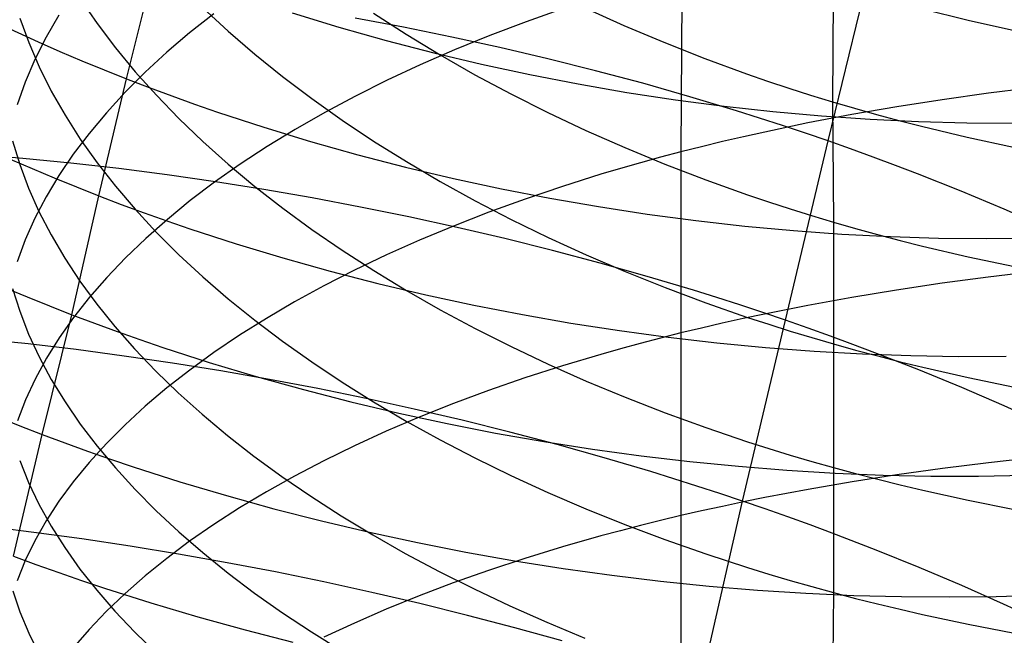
# Model space of a CAD drawing. Extents: x -383 to 1849, y -1185 to -529.
# Tile 795 of 870: x 1817.19 to 1826.97, y -976.47 to -970.36. Entities that reach past the tile are written whole.
import ezdxf

# ---------------------------------------------------------------- set-up
doc = ezdxf.new("R2010")
doc.units = 0
doc.layers.add('PREDEFINITO', color=7, linetype='CONTINUOUS')

msp = doc.modelspace()

# ---------------------------------------------------------------- linework, layer by layer
at = {"layer": 'PREDEFINITO'}
for p, q in [((1818.25, -970.9435, 516.1925), (1818.5329, -969.8034, 517.0715)), ((1825.2174, -971.5599, 482.8963), (1825.6481, -969.8003, 483.8014)), ((1823.7666, -969.8869, 664.8758), (1823.7559, -971.669, 665.7734)), ((1825.2704, -969.9997, 634.2223), (1825.2602, -971.1712, 635.1323)), ((1817.7914, -970.1528, 645.0915), (1817.9582, -970.3953, 644.699)), ((1817.5779, -970.3104, 655.3494), (1817.4509, -970.5306, 654.9302)), ((1819.1179, -970.2972, 659.4747), (1818.877, -970.487, 659.0904)), ((1819.0083, -970.2395, 641.9109), (1819.2594, -970.4707, 641.5558)), ((1819.8951, -970.2889, 517.2807), (1820.3596, -970.4312, 517.3247)), ((1820.7034, -970.2926, 638.9895), (1821.028, -970.5017, 638.685)), ((1822.5896, -970.2451, 664.0862), (1822.2177, -970.3766, 663.7987)), ((1822.8028, -970.2376, 636.405), (1823.1898, -970.4129, 636.1639)), ((1826.1554, -970.2501, 633.9017), (1826.6084, -970.3616, 633.7605)), ((1816.9438, -970.3787, 515.8632), (1817.3722, -970.5759, 515.9858)), ((1817.1901, -970.3407, 648.0317), (1817.2782, -970.5837, 647.6178)), ((1817.9582, -970.3953, 644.699), (1818.1398, -970.6354, 644.311)), ((1821.0003, -970.4316, 482.5789), (1820.5197, -970.3418, 482.6149)), ((1822.2177, -970.3766, 663.7987), (1821.8565, -970.5138, 663.4997)), ((1823.1898, -970.4129, 636.1639), (1823.5863, -970.5806, 635.9339)), ((1826.6084, -970.3616, 633.7605), (1827.0675, -970.4641, 633.6321)), ((1818.877, -970.487, 659.0904), (1818.6495, -970.6804, 658.6998)), ((1819.2594, -970.4707, 641.5558), (1819.5236, -970.6978, 641.2075)), ((1820.3596, -970.4312, 517.3247), (1820.8283, -970.5636, 517.356)), ((1821.4799, -970.5286, 482.5569), (1821.0003, -970.4316, 482.5789)), ((1821.028, -970.5017, 638.685), (1821.3638, -970.705, 638.3895)), ((1821.8565, -970.5138, 663.4997), (1821.5061, -970.6565, 663.1898)), ((1817.2782, -970.5837, 647.6178), (1817.3827, -970.8255, 647.2064)), ((1817.4509, -970.5306, 654.9302), (1817.3391, -970.7526, 654.5081)), ((1817.3722, -970.5759, 515.9858), (1817.5891, -970.6712, 516.0423)), ((1820.8283, -970.5636, 517.356), (1821.3008, -970.6862, 517.3748)), ((1821.958, -970.6328, 482.5488), (1821.4799, -970.5286, 482.5569)), ((1823.5863, -970.5806, 635.9339), (1823.9919, -970.7405, 635.7154)), ((1817.5891, -970.6712, 516.0423), (1817.8077, -970.7643, 516.0956)), ((1818.1398, -970.6354, 644.311), (1818.336, -970.8728, 643.928)), ((1818.6495, -970.6804, 658.6998), (1818.4356, -970.8771, 658.3031)), ((1819.5236, -970.6978, 641.2075), (1819.8005, -970.9207, 640.8664)), ((1821.5061, -970.6565, 663.1898), (1821.1669, -970.8045, 662.8694)), ((1821.3008, -970.6862, 517.3748), (1821.7766, -970.799, 517.3812)), ((1821.3638, -970.705, 638.3895), (1821.7105, -970.9024, 638.1033)), ((1822.434, -970.7441, 482.5549), (1821.958, -970.6328, 482.5488)), ((1817.3391, -970.7526, 654.5081), (1817.243, -970.9763, 654.0835)), ((1817.8077, -970.7643, 516.0956), (1818.028, -970.8551, 516.1457)), ((1821.1669, -970.8045, 662.8694), (1820.839, -970.9575, 662.5389)), ((1821.7766, -970.799, 517.3812), (1822.2551, -970.9018, 517.3753)), ((1822.9075, -970.8626, 482.5753), (1822.434, -970.7441, 482.5549)), ((1823.9919, -970.7405, 635.7154), (1824.4062, -970.8925, 635.5087)), ((1817.3827, -970.8255, 647.2064), (1817.5031, -971.066, 646.798)), ((1818.028, -970.8551, 516.1457), (1818.25, -970.9435, 516.1925)), ((1818.4356, -970.8771, 658.3031), (1818.2356, -971.0768, 657.9009)), ((1818.336, -970.8728, 643.928), (1818.5463, -971.1072, 643.5502)), ((1821.7105, -970.9024, 638.1033), (1822.0678, -971.0935, 637.8269)), ((1822.2551, -970.9018, 517.3753), (1822.7357, -970.9947, 517.3572)), ((1823.3778, -970.9881, 482.6101), (1822.9075, -970.8626, 482.5753)), ((1824.4062, -970.8925, 635.5087), (1824.6166, -970.9653, 635.4099)), ((1817.243, -970.9763, 654.0835), (1817.1627, -971.2013, 653.657)), ((1817.9745, -972.1042, 515.3383), (1818.25, -970.9435, 516.1925)), ((1818.25, -970.9435, 516.1925), (1818.4735, -971.0296, 516.2359)), ((1819.8005, -970.9207, 640.8664), (1820.0898, -971.139, 640.5328)), ((1820.839, -970.9575, 662.5389), (1820.5228, -971.1154, 662.1988)), ((1822.7357, -970.9947, 517.3572), (1823.218, -971.0777, 517.327)), ((1823.8445, -971.1207, 482.6595), (1823.3778, -970.9881, 482.6101)), ((1824.6166, -970.9653, 635.4099), (1824.8291, -971.0361, 635.3142)), ((1817.5031, -971.066, 646.798), (1817.6393, -971.3047, 646.393)), ((1818.2356, -971.0768, 657.9009), (1818.0497, -971.2794, 657.4936)), ((1818.4735, -971.0296, 516.2359), (1818.6987, -971.1134, 516.276)), ((1822.0678, -971.0935, 637.8269), (1822.4354, -971.2781, 637.5606)), ((1823.218, -971.0777, 517.327), (1823.7013, -971.1508, 517.2849)), ((1824.8291, -971.0361, 635.3142), (1825.0436, -971.1047, 635.2217)), ((1825.0436, -971.1047, 635.2217), (1825.2602, -971.1712, 635.1323)), ((1826.8093, -971.0868, 667.1696), (1826.3513, -971.1511, 667.0103)), ((1827.2732, -971.0287, 667.3153), (1826.8093, -971.0868, 667.1696)), ((1818.5463, -971.1072, 643.5502), (1818.7706, -971.3385, 643.1781)), ((1818.6987, -971.1134, 516.276), (1818.9252, -971.1947, 516.3129)), ((1818.9252, -971.1947, 516.3129), (1819.1532, -971.2737, 516.3465)), ((1820.0898, -971.139, 640.5328), (1820.3912, -971.3525, 640.2071)), ((1820.5228, -971.1154, 662.1988), (1820.2184, -971.278, 661.8495)), ((1823.7013, -971.1508, 517.2849), (1824.1852, -971.2139, 517.231)), ((1824.307, -971.2602, 482.7235), (1823.8445, -971.1207, 482.6595)), ((1825.2602, -971.1712, 635.1323), (1825.4787, -971.2354, 635.0462)), ((1825.2602, -971.1712, 635.1323), (1825.2708, -972.3655, 636.0118)), ((1826.3513, -971.1511, 667.0103), (1825.8996, -971.2218, 666.8376)), ((1818.0497, -971.2794, 657.4936), (1817.8781, -971.4846, 657.0816)), ((1819.1532, -971.2737, 516.3465), (1819.6131, -971.4245, 516.4038)), ((1820.2184, -971.278, 661.8495), (1819.9262, -971.4449, 661.4914)), ((1822.4354, -971.2781, 637.5606), (1822.813, -971.4558, 637.3047)), ((1824.1852, -971.2139, 517.231), (1824.6692, -971.267, 517.1653)), ((1824.5365, -971.3325, 482.7611), (1824.307, -971.2602, 482.7235)), ((1824.6692, -971.267, 517.1653), (1825.1527, -971.3102, 517.088)), ((1825.4548, -971.2987, 666.6515), (1825.0175, -971.3819, 666.452)), ((1825.8996, -971.2218, 666.8376), (1825.4548, -971.2987, 666.6515)), ((1825.4787, -971.2354, 635.0462), (1825.6991, -971.2975, 634.9633)), ((1825.6991, -971.2975, 634.9633), (1825.9213, -971.3573, 634.8836)), ((1817.6393, -971.3047, 646.393), (1817.7909, -971.5416, 645.9917)), ((1818.7706, -971.3385, 643.1781), (1819.0085, -971.5663, 642.8121)), ((1820.3912, -971.3525, 640.2071), (1820.7044, -971.5609, 639.8897)), ((1824.7648, -971.4066, 482.8024), (1824.5365, -971.3325, 482.7611)), ((1825.0175, -971.3819, 666.452), (1824.5882, -971.4714, 666.2391)), ((1825.1527, -971.3102, 517.088), (1825.6351, -971.3432, 516.9993)), ((1825.6351, -971.3432, 516.9993), (1826.116, -971.3663, 516.8992)), ((1825.9213, -971.3573, 634.8836), (1826.1454, -971.415, 634.8072)), ((1826.116, -971.3663, 516.8992), (1826.5947, -971.3792, 516.7878)), ((1826.5947, -971.3792, 516.7878), (1827.0708, -971.3821, 516.6653)), ((1817.8781, -971.4846, 657.0816), (1817.7211, -971.6923, 656.6653)), ((1819.6131, -971.4245, 516.4038), (1820.0779, -971.5658, 516.4482)), ((1819.9262, -971.4449, 661.4914), (1819.6463, -971.6161, 661.1251)), ((1822.813, -971.4558, 637.3047), (1823.2002, -971.6266, 637.0598)), ((1824.5882, -971.4714, 666.2391), (1824.3768, -971.5184, 666.1277)), ((1824.9918, -971.4824, 482.8475), (1824.7648, -971.4066, 482.8024)), ((1825.2174, -971.5599, 482.8963), (1824.9918, -971.4824, 482.8475)), ((1826.1454, -971.415, 634.8072), (1826.5984, -971.5236, 634.6639)), ((1817.1184, -971.5578, 649.3394), (1817.1893, -971.7934, 648.9186)), ((1817.7909, -971.5416, 645.9917), (1817.9577, -971.7763, 645.5946)), ((1819.0085, -971.5663, 642.8121), (1819.2597, -971.7905, 642.4525)), ((1820.0779, -971.5658, 516.4482), (1820.5469, -971.6975, 516.4797)), ((1820.7044, -971.5609, 639.8897), (1821.0291, -971.764, 639.5811)), ((1824.1675, -971.5671, 666.0129), (1823.9605, -971.6172, 665.8948)), ((1824.3768, -971.5184, 666.1277), (1824.1675, -971.5671, 666.0129)), ((1824.7936, -973.3395, 482.0285), (1825.2174, -971.5599, 482.8963)), ((1825.4416, -971.6391, 482.9488), (1825.2174, -971.5599, 482.8963)), ((1826.5984, -971.5236, 634.6639), (1827.0578, -971.6235, 634.5336)), ((1817.2218, -971.733, 482.2488), (1816.7496, -971.693, 482.3795)), ((1817.7211, -971.6923, 656.6653), (1817.5789, -971.9022, 656.2452)), ((1819.6463, -971.6161, 661.1251), (1819.379, -971.7913, 660.7509)), ((1823.2002, -971.6266, 637.0598), (1823.5968, -971.79, 636.8262)), ((1823.7559, -971.669, 665.7734), (1823.5536, -971.7223, 665.6487)), ((1823.7559, -971.669, 665.7734), (1823.7547, -973.4664, 666.6405)), ((1823.9605, -971.6172, 665.8948), (1823.7559, -971.669, 665.7734)), ((1825.6642, -971.72, 483.0051), (1825.4416, -971.6391, 482.9488)), ((1817.0958, -971.7405, 515.1287), (1817.3129, -971.8347, 515.1861)), ((1817.6968, -971.7804, 482.1311), (1817.2218, -971.733, 482.2488)), ((1818.174, -971.8351, 482.0267), (1817.6968, -971.7804, 482.1311)), ((1817.9577, -971.7763, 645.5946), (1818.1393, -972.0086, 645.202)), ((1819.379, -971.7913, 660.7509), (1819.1247, -971.9703, 660.3693)), ((1819.2597, -971.7905, 642.4525), (1819.5239, -972.0107, 642.0998)), ((1820.5469, -971.6975, 516.4797), (1821.0197, -971.8197, 516.4986)), ((1821.0291, -971.764, 639.5811), (1821.365, -971.9615, 639.2815)), ((1823.3538, -971.7771, 665.5208), (1823.1565, -971.8335, 665.3896)), ((1823.5536, -971.7223, 665.6487), (1823.3538, -971.7771, 665.5208)), ((1823.5968, -971.79, 636.8262), (1824.0024, -971.9459, 636.6041)), ((1825.8854, -971.8026, 483.0651), (1825.6642, -971.72, 483.0051)), ((1817.1893, -971.7934, 648.9186), (1817.2768, -972.0281, 648.5002)), ((1817.3129, -971.8347, 515.1861), (1817.5318, -971.9268, 515.2401)), ((1818.6529, -971.8971, 481.9356), (1818.174, -971.8351, 482.0267)), ((1821.0197, -971.8197, 516.4986), (1821.4957, -971.9322, 516.5048)), ((1823.1565, -971.8335, 665.3896), (1822.9617, -971.8913, 665.2553)), ((1826.105, -971.8867, 483.1288), (1825.8854, -971.8026, 483.0651)), ((1826.5393, -972.0597, 483.2669), (1826.105, -971.8867, 483.1288)), ((1817.5789, -971.9022, 656.2452), (1817.4518, -972.114, 655.8218)), ((1817.5318, -971.9268, 515.2401), (1817.7523, -972.0166, 515.2909)), ((1819.133, -971.9662, 481.858), (1818.6529, -971.8971, 481.9356)), ((1819.1247, -971.9703, 660.3693), (1818.8834, -972.1529, 659.9807)), ((1819.6137, -972.0425, 481.794), (1819.133, -971.9662, 481.858)), ((1821.365, -971.9615, 639.2815), (1821.7117, -972.1532, 638.9915)), ((1821.4957, -971.9322, 516.5048), (1821.9744, -972.0352, 516.4986)), ((1822.9617, -971.8913, 665.2553), (1822.5797, -972.0113, 664.9775)), ((1824.0024, -971.9459, 636.6041), (1824.4169, -972.0939, 636.3942)), ((1817.2768, -972.0281, 648.5002), (1817.3807, -972.2616, 648.0843)), ((1817.7523, -972.0166, 515.2909), (1817.9745, -972.1042, 515.3383)), ((1818.1393, -972.0086, 645.202), (1818.3354, -972.2384, 644.8144)), ((1819.5239, -972.0107, 642.0998), (1819.8008, -972.2268, 641.7543)), ((1820.0945, -972.1259, 481.7437), (1819.6137, -972.0425, 481.794)), ((1821.9744, -972.0352, 516.4986), (1822.4552, -972.1284, 516.4801)), ((1822.5797, -972.0113, 664.9775), (1822.2082, -972.137, 664.6877)), ((1826.9669, -972.2387, 483.419), (1826.5393, -972.0597, 483.2669)), ((1817.4518, -972.114, 655.8218), (1817.34, -972.3276, 655.3955)), ((1817.7072, -973.285, 514.5092), (1817.9745, -972.1042, 515.3383)), ((1817.9745, -972.1042, 515.3383), (1818.1983, -972.1895, 515.3824)), ((1818.8834, -972.1529, 659.9807), (1818.6555, -972.3389, 659.5857)), ((1820.575, -972.2163, 481.7074), (1820.0945, -972.1259, 481.7437)), ((1821.7117, -972.1532, 638.9915), (1822.069, -972.3389, 638.7112)), ((1822.2082, -972.137, 664.6877), (1821.8472, -972.2681, 664.3865)), ((1822.4552, -972.1284, 516.4801), (1822.9376, -972.212, 516.4493)), ((1824.4169, -972.0939, 636.3942), (1824.6273, -972.1649, 636.2938)), ((1824.6273, -972.1649, 636.2938), (1824.8397, -972.2339, 636.1966)), ((1817.3807, -972.2616, 648.0843), (1817.5006, -972.4937, 647.6716)), ((1818.1983, -972.1895, 515.3824), (1818.4236, -972.2724, 515.4231)), ((1818.3354, -972.2384, 644.8144), (1818.5457, -972.4653, 644.4321)), ((1818.4236, -972.2724, 515.4231), (1818.6503, -972.3531, 515.4605)), ((1819.8008, -972.2268, 641.7543), (1820.0901, -972.4384, 641.4165)), ((1821.0545, -972.3137, 481.6851), (1820.575, -972.2163, 481.7074)), ((1821.8472, -972.2681, 664.3865), (1821.4972, -972.4045, 664.0742)), ((1822.9376, -972.212, 516.4493), (1823.4211, -972.2859, 516.4063)), ((1824.8397, -972.2339, 636.1966), (1825.0543, -972.3008, 636.1026)), ((1827.3872, -972.4235, 483.585), (1826.9669, -972.2387, 483.419)), ((1817.34, -972.3276, 655.3955), (1817.2438, -972.5428, 654.9666)), ((1818.6555, -972.3389, 659.5857), (1818.4412, -972.5281, 659.1845)), ((1818.6503, -972.3531, 515.4605), (1818.8784, -972.4314, 515.4945)), ((1821.5325, -972.4181, 481.677), (1821.0545, -972.3137, 481.6851)), ((1822.069, -972.3389, 638.7112), (1822.4366, -972.5182, 638.4413)), ((1823.4211, -972.2859, 516.4063), (1823.9052, -972.3501, 516.3514)), ((1823.9052, -972.3501, 516.3514), (1824.3892, -972.4046, 516.2846)), ((1825.0543, -972.3008, 636.1026), (1825.2708, -972.3655, 636.0118)), ((1825.2708, -972.3655, 636.0118), (1825.4893, -972.4281, 635.9243)), ((1825.2708, -972.3655, 636.0118), (1825.2721, -973.5751, 636.871)), ((1818.5457, -972.4653, 644.4321), (1818.7699, -972.6892, 644.0556)), ((1818.8784, -972.4314, 515.4945), (1819.3386, -972.5812, 515.5526)), ((1820.0901, -972.4384, 641.4165), (1820.3915, -972.6455, 641.0866)), ((1821.4972, -972.4045, 664.0742), (1821.1583, -972.5458, 663.7514)), ((1822.0086, -972.5294, 481.6832), (1821.5325, -972.4181, 481.677)), ((1824.3892, -972.4046, 516.2846), (1824.8727, -972.4493, 516.2061)), ((1824.8727, -972.4493, 516.2061), (1825.3552, -972.4841, 516.1159)), ((1825.4893, -972.4281, 635.9243), (1825.7096, -972.4886, 635.8401)), ((1817.2438, -972.5428, 654.9666), (1817.1633, -972.7593, 654.5357)), ((1817.5006, -972.4937, 647.6716), (1817.6362, -972.7241, 647.2622)), ((1818.4412, -972.5281, 659.1845), (1818.2407, -972.7202, 658.7778)), ((1821.1583, -972.5458, 663.7514), (1820.8307, -972.6921, 663.4185)), ((1822.4821, -972.6476, 481.7038), (1822.0086, -972.5294, 481.6832)), ((1822.4366, -972.5182, 638.4413), (1822.8142, -972.6909, 638.182)), ((1825.3552, -972.4841, 516.1159), (1825.836, -972.5092, 516.0142)), ((1825.7096, -972.4886, 635.8401), (1825.9318, -972.5469, 635.7592)), ((1825.836, -972.5092, 516.0142), (1826.3147, -972.5245, 515.9011)), ((1825.9318, -972.5469, 635.7592), (1826.1558, -972.6031, 635.6815)), ((1826.3147, -972.5245, 515.9011), (1826.7907, -972.5298, 515.7767)), ((1826.7907, -972.5298, 515.7767), (1827.2636, -972.5253, 515.6411)), ((1819.3386, -972.5812, 515.5526), (1819.8035, -972.7216, 515.5975)), ((1820.3915, -972.6455, 641.0866), (1820.7046, -972.8476, 640.7652)), ((1822.9526, -972.7725, 481.739), (1822.4821, -972.6476, 481.7038)), ((1826.1558, -972.6031, 635.6815), (1826.6087, -972.709, 635.5361)), ((1817.6362, -972.7241, 647.2622), (1817.7873, -972.9528, 646.8567)), ((1818.2407, -972.7202, 658.7778), (1818.0544, -972.9151, 658.3659)), ((1818.7699, -972.6892, 644.0556), (1819.0077, -972.9097, 643.6852)), ((1819.8035, -972.7216, 515.5975), (1820.2727, -972.8527, 515.6295)), ((1820.8307, -972.6921, 663.4185), (1820.5148, -972.843, 663.0758)), ((1822.8142, -972.6909, 638.182), (1823.2014, -972.8568, 637.9336)), ((1826.6087, -972.709, 635.5361), (1827.0679, -972.8063, 635.4037)), ((1820.5148, -972.843, 663.0758), (1820.2108, -972.9983, 662.7239)), ((1820.2727, -972.8527, 515.6295), (1820.7456, -972.9745, 515.6485)), ((1820.7046, -972.8476, 640.7652), (1821.0293, -973.0445, 640.4526)), ((1823.4195, -972.9043, 481.789), (1822.9526, -972.7725, 481.739)), ((1823.2014, -972.8568, 637.9336), (1823.598, -973.0157, 637.6968)), ((1827.2721, -972.8567, 668.1948), (1826.8082, -972.9119, 668.0479)), ((1817.7873, -972.9528, 646.8567), (1817.9535, -973.1794, 646.4555)), ((1818.0544, -972.9151, 658.3659), (1817.8824, -973.1125, 657.9493)), ((1819.0077, -972.9097, 643.6852), (1819.2589, -973.1267, 643.3214)), ((1823.8824, -973.0427, 481.8538), (1823.4195, -972.9043, 481.789)), ((1826.8082, -972.9119, 668.0479), (1826.3501, -972.9731, 667.8874)), ((1817.0449, -973.018, 514.3544), (1817.264, -973.1092, 514.4093)), ((1817.1186, -973.0241, 650.2232), (1817.19, -973.2514, 649.7977)), ((1820.2108, -972.9983, 662.7239), (1819.9189, -973.1578, 662.3632)), ((1820.7456, -972.9745, 515.6485), (1821.2216, -973.087, 515.6547)), ((1821.0293, -973.0445, 640.4526), (1821.3652, -973.2361, 640.1492)), ((1823.598, -973.0157, 637.6968), (1824.0037, -973.1672, 637.4717)), ((1824.1121, -973.1144, 481.8918), (1823.8824, -973.0427, 481.8538)), ((1825.8984, -973.0404, 667.7134), (1825.4537, -973.1136, 667.5257)), ((1826.3501, -972.9731, 667.8874), (1825.8984, -973.0404, 667.7134)), ((1817.264, -973.1092, 514.4093), (1817.4848, -973.1982, 514.461)), ((1817.8824, -973.1125, 657.9493), (1817.725, -973.3123, 657.5284)), ((1819.2589, -973.1267, 643.3214), (1819.523, -973.3399, 642.9645)), ((1819.9189, -973.1578, 662.3632), (1819.6394, -973.3215, 661.9942)), ((1821.2216, -973.087, 515.6547), (1821.7002, -973.19, 515.6483)), ((1824.3406, -973.1878, 481.9336), (1824.1121, -973.1144, 481.8918)), ((1825.4537, -973.1136, 667.5257), (1825.0163, -973.1928, 667.3246)), ((1817.19, -973.2514, 649.7977), (1817.2781, -973.4779, 649.3745)), ((1817.4848, -973.1982, 514.461), (1817.7072, -973.285, 514.5092)), ((1817.9535, -973.1794, 646.4555), (1818.1346, -973.4036, 646.0588)), ((1821.3652, -973.2361, 640.1492), (1821.7119, -973.4221, 639.8554)), ((1821.7002, -973.19, 515.6483), (1822.181, -973.2836, 515.6294)), ((1824.0037, -973.1672, 637.4717), (1824.4181, -973.3111, 637.2587)), ((1824.5678, -973.2628, 481.9792), (1824.3406, -973.1878, 481.9336)), ((1825.0163, -973.1928, 667.3246), (1824.587, -973.278, 667.11)), ((1817.4123, -974.4736, 513.6988), (1817.7072, -973.285, 514.5092)), ((1817.725, -973.3123, 657.5284), (1817.5824, -973.5142, 657.1036)), ((1817.7072, -973.285, 514.5092), (1817.9311, -973.3695, 514.554)), ((1819.6394, -973.3215, 661.9942), (1819.3725, -973.4889, 661.6173)), ((1819.523, -973.3399, 642.9645), (1819.7998, -973.5491, 642.6149)), ((1822.181, -973.2836, 515.6294), (1822.6633, -973.3678, 515.598)), ((1824.3756, -973.3228, 666.9977), (1824.1663, -973.3692, 666.882)), ((1824.3687, -975.1353, 481.1956), (1824.7936, -973.3395, 482.0285)), ((1824.587, -973.278, 667.11), (1824.3756, -973.3228, 666.9977)), ((1824.4181, -973.3111, 637.2587), (1824.6285, -973.3801, 637.157)), ((1824.7936, -973.3395, 482.0285), (1824.5678, -973.2628, 481.9792)), ((1825.0181, -973.4178, 482.0817), (1824.7936, -973.3395, 482.0285)), ((1817.9311, -973.3695, 514.554), (1818.1566, -973.4518, 514.5954)), ((1818.1346, -973.4036, 646.0588), (1818.3302, -973.6254, 645.6673)), ((1818.1566, -973.4518, 514.5954), (1818.3834, -973.5318, 514.6333)), ((1821.7119, -973.4221, 639.8554), (1822.0692, -973.6022, 639.5715)), ((1822.6633, -973.3678, 515.598), (1823.1466, -973.4425, 515.5543)), ((1823.1466, -973.4425, 515.5543), (1823.6304, -973.5077, 515.4985)), ((1823.9593, -973.417, 666.7629), (1823.7547, -973.4664, 666.6405)), ((1824.1663, -973.3692, 666.882), (1823.9593, -973.417, 666.7629)), ((1824.6285, -973.3801, 637.157), (1824.841, -973.4471, 637.0584)), ((1824.841, -973.4471, 637.0584), (1825.0555, -973.5121, 636.9631)), ((1825.2411, -973.4977, 482.1387), (1825.0181, -973.4178, 482.0817)), ((1817.2724, -973.5749, 481.3018), (1816.7979, -973.5253, 481.4206)), ((1817.2781, -973.4779, 649.3745), (1817.3825, -973.7032, 648.9539)), ((1817.5824, -973.5142, 657.1036), (1817.455, -973.7179, 656.6755)), ((1818.3834, -973.5318, 514.6333), (1818.6117, -973.6096, 514.6679)), ((1819.3725, -973.4889, 661.6173), (1819.1185, -973.66, 661.2329)), ((1819.7998, -973.5491, 642.6149), (1820.0891, -973.754, 642.273)), ((1823.5525, -973.5172, 666.5148), (1823.3527, -973.5695, 666.3858)), ((1823.7547, -973.4664, 666.6405), (1823.5525, -973.5172, 666.5148)), ((1823.6304, -973.5077, 515.4985), (1824.1141, -973.5634, 515.4305)), ((1823.7547, -973.4664, 666.6405), (1823.7555, -975.2798, 667.4725)), ((1825.0555, -973.5121, 636.9631), (1825.2721, -973.5751, 636.871)), ((1825.4625, -973.5792, 482.1994), (1825.2411, -973.4977, 482.1387)), ((1817.7492, -973.6316, 481.1963), (1817.2724, -973.5749, 481.3018)), ((1818.2278, -973.6953, 481.1043), (1817.7492, -973.6316, 481.1963)), ((1818.3302, -973.6254, 645.6673), (1818.54, -973.8444, 645.2811)), ((1818.6117, -973.6096, 514.6679), (1819.072, -973.7584, 514.727)), ((1822.0692, -973.6022, 639.5715), (1822.4368, -973.7761, 639.2981)), ((1823.1554, -973.6232, 666.2536), (1822.9606, -973.6784, 666.1181)), ((1823.3527, -973.5695, 666.3858), (1823.1554, -973.6232, 666.2536)), ((1824.1141, -973.5634, 515.4305), (1824.5973, -973.6096, 515.3507)), ((1824.5973, -973.6096, 515.3507), (1825.0793, -973.6462, 515.259)), ((1825.0793, -973.6462, 515.259), (1825.5597, -973.6732, 515.1557)), ((1825.2721, -973.5751, 636.871), (1825.4905, -973.636, 636.7823)), ((1825.2721, -973.5751, 636.871), (1825.2722, -974.802, 637.7069)), ((1825.6824, -973.6622, 482.2638), (1825.4625, -973.5792, 482.1994)), ((1825.4905, -973.636, 636.7823), (1825.7109, -973.6948, 636.6969)), ((1817.455, -973.7179, 656.6755), (1817.3428, -973.9234, 656.2444)), ((1817.3825, -973.7032, 648.9539), (1817.5029, -973.9273, 648.5363)), ((1818.7075, -973.7658, 481.0259), (1818.2278, -973.6953, 481.1043)), ((1819.1185, -973.66, 661.2329), (1818.8775, -973.8346, 660.8415)), ((1822.9606, -973.6784, 666.1181), (1822.5786, -973.7928, 665.838)), ((1825.5597, -973.6732, 515.1557), (1826.0379, -973.6906, 515.0407)), ((1826.1174, -973.8328, 482.4034), (1825.6824, -973.6622, 482.2638)), ((1825.7109, -973.6948, 636.6969), (1825.9331, -973.7515, 636.6148)), ((1826.0379, -973.6906, 515.0407), (1826.5134, -973.6983, 514.9143)), ((1826.5134, -973.6983, 514.9143), (1826.9856, -973.6964, 514.7766)), ((1818.54, -973.8444, 645.2811), (1818.7637, -974.0604, 644.9008)), ((1818.8775, -973.8346, 660.8415), (1818.6499, -974.0124, 660.4435)), ((1819.188, -973.8433, 480.9612), (1818.7075, -973.7658, 481.0259)), ((1819.072, -973.7584, 514.727), (1819.537, -973.8981, 514.7727)), ((1819.6686, -973.9276, 480.9104), (1819.188, -973.8433, 480.9612)), ((1820.0891, -973.754, 642.273), (1820.3904, -973.9544, 641.9392)), ((1822.5786, -973.7928, 665.838), (1822.207, -973.9127, 665.5459)), ((1822.4368, -973.7761, 639.2981), (1822.8144, -973.9437, 639.0353)), ((1825.9331, -973.7515, 636.6148), (1826.1571, -973.8061, 636.5361)), ((1826.5457, -974.0092, 482.5574), (1826.1174, -973.8328, 482.4034)), ((1826.1571, -973.8061, 636.5361), (1826.61, -973.9091, 636.3886)), ((1817.3428, -973.9234, 656.2444), (1817.2463, -974.1304, 655.8108)), ((1817.5029, -973.9273, 648.5363), (1817.6391, -974.1499, 648.1222)), ((1819.537, -973.8981, 514.7727), (1820.0061, -974.0286, 514.8051)), ((1820.1489, -974.0187, 480.8736), (1819.6686, -973.9276, 480.9104)), ((1822.207, -973.9127, 665.5459), (1821.8461, -974.0378, 665.2422)), ((1826.61, -973.9091, 636.3886), (1827.0691, -974.0038, 636.2543)), ((1818.6499, -974.0124, 660.4435), (1818.436, -974.1933, 660.0394)), ((1820.0061, -974.0286, 514.8051), (1820.4788, -974.1501, 514.8244)), ((1820.6283, -974.1166, 480.8509), (1820.1489, -974.0187, 480.8736)), ((1820.3904, -973.9544, 641.9392), (1820.7036, -974.1501, 641.614)), ((1821.8461, -974.0378, 665.2422), (1821.4961, -974.1679, 664.9274)), ((1822.8144, -973.9437, 639.0353), (1823.2016, -974.1047, 638.7838)), ((1826.9669, -974.1911, 482.7252), (1826.5457, -974.0092, 482.5574)), ((1817.2463, -974.1304, 655.8108), (1817.1656, -974.3387, 655.3752)), ((1818.7637, -974.0604, 644.9008), (1819.0011, -974.2732, 644.5267)), ((1821.1063, -974.2211, 480.8426), (1820.6283, -974.1166, 480.8509)), ((1823.2016, -974.1047, 638.7838), (1823.5982, -974.2589, 638.5438)), ((1817.6391, -974.1499, 648.1222), (1817.7907, -974.3707, 647.7119)), ((1818.436, -974.1933, 660.0394), (1818.2359, -974.377, 659.6296)), ((1820.4788, -974.1501, 514.8244), (1820.9546, -974.2624, 514.8307)), ((1820.7036, -974.1501, 641.614), (1821.0282, -974.3409, 641.2976)), ((1821.5824, -974.3322, 480.8486), (1821.1063, -974.2211, 480.8426)), ((1821.4961, -974.1679, 664.9274), (1821.1572, -974.3029, 664.6019)), ((1827.3807, -974.3783, 482.9067), (1826.9669, -974.1911, 482.7252)), ((1816.9687, -974.2999, 513.598), (1817.1897, -974.3878, 513.6501)), ((1819.0011, -974.2732, 644.5267), (1819.2518, -974.4826, 644.1592)), ((1821.1572, -974.3029, 664.6019), (1820.8297, -974.4425, 664.2661)), ((1820.9546, -974.2624, 514.8307), (1821.4329, -974.3655, 514.8241)), ((1822.056, -974.4499, 480.8692), (1821.5824, -974.3322, 480.8486)), ((1823.5982, -974.2589, 638.5438), (1824.0039, -974.4059, 638.3157)), ((1817.1897, -974.3878, 513.6501), (1817.4123, -974.4736, 513.6988)), ((1817.7907, -974.3707, 647.7119), (1817.9574, -974.5896, 647.3058)), ((1818.2359, -974.377, 659.6296), (1818.0499, -974.5634, 659.2147)), ((1821.0282, -974.3409, 641.2976), (1821.364, -974.5264, 640.9905)), ((1821.4329, -974.3655, 514.8241), (1821.9132, -974.4595, 514.8048)), ((1824.0039, -974.4059, 638.3157), (1824.4183, -974.5456, 638.0999)), ((1817.1261, -975.6816, 512.9141), (1817.4123, -974.4736, 513.6988)), ((1817.4123, -974.4736, 513.6988), (1817.6365, -974.5572, 513.7441)), ((1819.2518, -974.4826, 644.1592), (1819.5155, -974.6883, 643.7987)), ((1820.8297, -974.4425, 664.2661), (1820.5138, -974.5865, 663.9206)), ((1821.364, -974.5264, 640.9905), (1821.7107, -974.7065, 640.6932)), ((1821.9132, -974.4595, 514.8048), (1822.395, -974.5442, 514.7729)), ((1822.5266, -974.5741, 480.9046), (1822.056, -974.4499, 480.8692)), ((1817.6365, -974.5572, 513.7441), (1817.8621, -974.6386, 513.7858)), ((1818.0499, -974.5634, 659.2147), (1817.8782, -974.7522, 658.7949)), ((1817.9574, -974.5896, 647.3058), (1818.139, -974.8062, 646.9044)), ((1820.5138, -974.5865, 663.9206), (1820.2099, -974.7349, 663.5658)), ((1822.395, -974.5442, 514.7729), (1822.8778, -974.6196, 514.7284)), ((1822.9937, -974.7049, 480.9547), (1822.5266, -974.5741, 480.9046)), ((1822.8778, -974.6196, 514.7284), (1823.3609, -974.6858, 514.6716)), ((1824.4183, -974.5456, 638.0999), (1824.6287, -974.6126, 637.9968)), ((1824.6287, -974.6126, 637.9968), (1824.8412, -974.6777, 637.8968)), ((1817.8621, -974.6386, 513.7858), (1818.0892, -974.7179, 513.8242)), ((1818.0892, -974.7179, 513.8242), (1818.3176, -974.7949, 513.8591)), ((1819.5155, -974.6883, 643.7987), (1819.792, -974.8902, 643.4456)), ((1821.7107, -974.7065, 640.6932), (1822.068, -974.8809, 640.4059)), ((1823.4568, -974.842, 481.0198), (1822.9937, -974.7049, 480.9547)), ((1823.3609, -974.6858, 514.6716), (1823.844, -974.7426, 514.6025)), ((1824.8412, -974.6777, 637.8968), (1825.0557, -974.7409, 637.8002)), ((1827.2761, -974.7016, 669.037), (1826.8117, -974.7538, 668.8893)), ((1817.1889, -974.7324, 650.6375), (1817.2767, -974.9504, 650.21)), ((1817.8782, -974.7522, 658.7949), (1817.7211, -974.9433, 658.3707)), ((1818.139, -974.8062, 646.9044), (1818.335, -975.0205, 646.508)), ((1818.3176, -974.7949, 513.8591), (1818.7783, -974.9425, 513.9187)), ((1820.2099, -974.7349, 663.5658), (1819.918, -974.8872, 663.2021)), ((1823.844, -974.7426, 514.6025), (1824.3263, -974.7901, 514.5213)), ((1824.3263, -974.7901, 514.5213), (1824.8075, -974.8283, 514.4281)), ((1825.0557, -974.7409, 637.8002), (1825.2722, -974.802, 637.7069)), ((1825.2722, -974.802, 637.7069), (1825.2709, -976.0435, 638.5184)), ((1825.2722, -974.802, 637.7069), (1825.4907, -974.8612, 637.6169)), ((1826.3532, -974.8117, 668.7279), (1825.9011, -974.8754, 668.5527)), ((1826.8117, -974.7538, 668.8893), (1826.3532, -974.8117, 668.7279)), ((1819.918, -974.8872, 663.2021), (1819.6385, -975.0435, 662.83)), ((1819.792, -974.8902, 643.4456), (1820.0808, -975.0879, 643.1004)), ((1822.068, -974.8809, 640.4059), (1822.4356, -975.0494, 640.1291)), ((1823.6867, -974.9129, 481.0581), (1823.4568, -974.842, 481.0198)), ((1823.9153, -974.9855, 481.1001), (1823.6867, -974.9129, 481.0581)), ((1824.8075, -974.8283, 514.4281), (1825.287, -974.857, 514.323)), ((1825.287, -974.857, 514.323), (1825.7642, -974.8764, 514.2062)), ((1825.9011, -974.8754, 668.5527), (1825.4559, -974.9448, 668.3639)), ((1825.4907, -974.8612, 637.6169), (1825.7111, -974.9183, 637.5304)), ((1825.7111, -974.9183, 637.5304), (1825.9333, -974.9734, 637.4472)), ((1825.7642, -974.8764, 514.2062), (1826.2386, -974.8863, 514.0777)), ((1826.2386, -974.8863, 514.0777), (1826.7097, -974.8868, 513.9377)), ((1826.7097, -974.8868, 513.9377), (1827.177, -974.8777, 513.7864)), ((1817.2767, -974.9504, 650.21), (1817.3807, -975.1673, 649.7852)), ((1817.7211, -974.9433, 658.3707), (1817.5789, -975.1364, 657.9427)), ((1818.7783, -974.9425, 513.9187), (1819.2437, -975.0812, 513.9647)), ((1824.1427, -975.0596, 481.1459), (1823.9153, -974.9855, 481.1001)), ((1825.4559, -974.9448, 668.3639), (1825.0182, -975.02, 668.1614)), ((1825.9333, -974.9734, 637.4472), (1826.1572, -975.0265, 637.3673)), ((1818.335, -975.0205, 646.508), (1818.5453, -975.2322, 646.1171)), ((1819.2437, -975.0812, 513.9647), (1819.7131, -975.2112, 513.9974)), ((1819.6385, -975.0435, 662.83), (1819.3716, -975.2034, 662.4499)), ((1820.0808, -975.0879, 643.1004), (1820.3818, -975.2814, 642.7633)), ((1822.4356, -975.0494, 640.1291), (1822.8131, -975.2117, 639.8632)), ((1824.3687, -975.1353, 481.1956), (1824.1427, -975.0596, 481.1459)), ((1824.5885, -975.1009, 667.9453), (1824.3768, -975.1435, 667.8322)), ((1825.0182, -975.02, 668.1614), (1824.5885, -975.1009, 667.9453)), ((1826.1572, -975.0265, 637.3673), (1826.6102, -975.1266, 637.2177)), ((1817.3807, -975.1673, 649.7852), (1817.5008, -975.383, 649.3634)), ((1817.5789, -975.1364, 657.9427), (1817.4517, -975.3314, 657.5113)), ((1819.3716, -975.2034, 662.4499), (1819.1176, -975.3669, 662.0623)), ((1819.7131, -975.2112, 513.9974), (1820.1861, -975.3322, 514.0168)), ((1822.8131, -975.2117, 639.8632), (1823.2003, -975.3677, 639.6086)), ((1823.9519, -976.9497, 480.401), (1824.3687, -975.1353, 481.1956)), ((1824.1674, -975.1875, 667.7157), (1823.9603, -975.2329, 667.5958)), ((1824.3768, -975.1435, 667.8322), (1824.1674, -975.1875, 667.7157)), ((1824.5934, -975.2125, 481.2491), (1824.3687, -975.1353, 481.1956)), ((1824.8166, -975.2913, 481.3064), (1824.5934, -975.2125, 481.2491)), ((1826.6102, -975.1266, 637.2177), (1827.0693, -975.2187, 637.0815)), ((1818.5453, -975.2322, 646.1171), (1818.7695, -975.441, 645.732)), ((1820.3818, -975.2814, 642.7633), (1820.6946, -975.4702, 642.4349)), ((1823.7555, -975.2798, 667.4725), (1823.5531, -975.3281, 667.3459)), ((1823.9603, -975.2329, 667.5958), (1823.7555, -975.2798, 667.4725)), ((1823.7555, -975.2798, 667.4725), (1823.7555, -977.1087, 668.2681)), ((1825.0383, -975.3716, 481.3675), (1824.8166, -975.2913, 481.3064)), ((1817.3279, -975.4454, 480.4028), (1816.8511, -975.3867, 480.5092)), ((1817.4517, -975.3314, 657.5113), (1817.3399, -975.5281, 657.0768)), ((1817.5008, -975.383, 649.3634), (1817.6366, -975.5973, 648.9451)), ((1819.1176, -975.3669, 662.0623), (1818.8768, -975.5337, 661.6676)), ((1820.1861, -975.3322, 514.0168), (1820.6622, -975.4444, 514.023)), ((1823.3531, -975.3778, 667.2159), (1823.1557, -975.4289, 667.0827)), ((1823.2003, -975.3677, 639.6086), (1823.5969, -975.5171, 639.3656)), ((1823.5531, -975.3281, 667.3459), (1823.3531, -975.3778, 667.2159)), ((1825.2584, -975.4534, 481.4323), (1825.0383, -975.3716, 481.3675)), ((1817.8065, -975.5109, 480.3099), (1817.3279, -975.4454, 480.4028)), ((1818.7695, -975.441, 645.732), (1819.0073, -975.6467, 645.3532)), ((1820.6622, -975.4444, 514.023), (1821.1408, -975.5477, 514.0162)), ((1820.6946, -975.4702, 642.4349), (1821.0189, -975.6543, 642.1154)), ((1822.9608, -975.4814, 666.9463), (1822.5786, -975.5903, 666.6641)), ((1823.1557, -975.4289, 667.0827), (1822.9608, -975.4814, 666.9463)), ((1825.6939, -975.6212, 481.5728), (1825.2584, -975.4534, 481.4323)), ((1817.3399, -975.5281, 657.0768), (1817.2437, -975.7262, 656.6398)), ((1817.6366, -975.5973, 648.9451), (1817.7879, -975.8099, 648.5307)), ((1818.2865, -975.583, 480.2308), (1817.8065, -975.5109, 480.3099)), ((1818.7671, -975.6618, 480.1655), (1818.2865, -975.583, 480.2308)), ((1818.8768, -975.5337, 661.6676), (1818.6492, -975.7035, 661.2663)), ((1821.1408, -975.5477, 514.0162), (1821.6214, -975.6421, 513.9965)), ((1822.5786, -975.5903, 666.6641), (1822.2068, -975.7044, 666.3697)), ((1823.5969, -975.5171, 639.3656), (1824.0026, -975.6595, 639.1347)), ((1817.1261, -975.6816, 512.9141), (1817.3505, -975.7644, 512.96)), ((1819.248, -975.7472, 480.1142), (1818.7671, -975.6618, 480.1655)), ((1819.0073, -975.6467, 645.3532), (1819.2584, -975.8491, 644.9811)), ((1821.0189, -975.6543, 642.1154), (1821.3544, -975.8333, 641.8054)), ((1821.6214, -975.6421, 513.9965), (1822.1034, -975.7275, 513.964)), ((1824.0026, -975.6595, 639.1347), (1824.417, -975.7949, 638.9163)), ((1826.1228, -975.7946, 481.7278), (1825.6939, -975.6212, 481.5728)), ((1817.2437, -975.7262, 656.6398), (1817.1633, -975.9256, 656.2007)), ((1817.3505, -975.7644, 512.96), (1817.5763, -975.845, 513.0023)), ((1818.6492, -975.7035, 661.2663), (1818.4353, -975.8764, 660.8588)), ((1819.7285, -975.839, 480.077), (1819.248, -975.7472, 480.1142)), ((1822.2068, -975.7044, 666.3697), (1821.8457, -975.8235, 666.0637)), ((1822.1034, -975.7275, 513.964), (1822.5863, -975.8038, 513.9189)), ((1824.417, -975.7949, 638.9163), (1824.6274, -975.8599, 638.8118)), ((1826.5446, -975.9732, 481.8967), (1826.1228, -975.7946, 481.7278)), ((1817.5763, -975.845, 513.0023), (1817.8035, -975.9236, 513.0412)), ((1817.7879, -975.8099, 648.5307), (1817.9542, -976.0206, 648.1205)), ((1818.4353, -975.8764, 660.8588), (1818.2352, -976.0519, 660.4455)), ((1819.2584, -975.8491, 644.9811), (1819.5225, -976.0481, 644.616)), ((1820.2082, -975.9373, 480.0541), (1819.7285, -975.839, 480.077)), ((1821.3544, -975.8333, 641.8054), (1821.7009, -976.0071, 641.5051)), ((1821.8457, -975.8235, 666.0637), (1821.4955, -975.9473, 665.7464)), ((1822.5863, -975.8038, 513.9189), (1823.0696, -975.8712, 513.8612)), ((1823.0696, -975.8712, 513.8612), (1823.5527, -975.9295, 513.7912)), ((1824.6274, -975.8599, 638.8118), (1824.8399, -975.923, 638.7107)), ((1817.8035, -975.9236, 513.0412), (1818.0321, -976, 513.0765)), ((1820.6865, -976.0421, 480.0456), (1820.2082, -975.9373, 480.0541)), ((1821.4955, -975.9473, 665.7464), (1821.1564, -976.0759, 665.4184)), ((1823.5527, -975.9295, 513.7912), (1824.0352, -975.9787, 513.7088)), ((1824.0352, -975.9787, 513.7088), (1824.5164, -976.0187, 513.6143)), ((1824.8399, -975.923, 638.7107), (1825.0544, -975.9842, 638.6128)), ((1825.0544, -975.9842, 638.6128), (1825.2709, -976.0435, 638.5184)), ((1826.9591, -976.1569, 482.0794), (1826.5446, -975.9732, 481.8967)), ((1817.1193, -976.0257, 651.8699), (1817.1905, -976.236, 651.4358)), ((1817.9542, -976.0206, 648.1205), (1818.1354, -976.2292, 647.7151)), ((1818.0321, -976, 513.0765), (1818.493, -976.1465, 513.1369)), ((1818.2352, -976.0519, 660.4455), (1818.0493, -976.23, 660.027)), ((1819.5225, -976.0481, 644.616), (1819.7993, -976.2433, 644.2584)), ((1821.163, -976.1531, 480.0516), (1820.6865, -976.0421, 480.0456)), ((1821.1564, -976.0759, 665.4184), (1820.8288, -976.2088, 665.08)), ((1821.7009, -976.0071, 641.5051), (1822.0579, -976.1754, 641.215)), ((1824.5164, -976.0187, 513.6143), (1824.9958, -976.0497, 513.5078)), ((1824.9958, -976.0497, 513.5078), (1825.473, -976.0714, 513.3893)), ((1825.2709, -976.0435, 638.5184), (1825.2601, -977.2981, 639.3088)), ((1825.2709, -976.0435, 638.5184), (1825.4894, -976.1008, 638.4273)), ((1825.473, -976.0714, 513.3893), (1825.9473, -976.0839, 513.2591)), ((1825.9473, -976.0839, 513.2591), (1826.4183, -976.0872, 513.1172)), ((1826.4183, -976.0872, 513.1172), (1826.8854, -976.0812, 512.9638)), ((1826.8854, -976.0812, 512.9638), (1827.3481, -976.0659, 512.799)), ((1818.493, -976.1465, 513.1369), (1818.9586, -976.2844, 513.1836)), ((1821.6369, -976.2705, 480.0723), (1821.163, -976.1531, 480.0516)), ((1822.0579, -976.1754, 641.215), (1822.4253, -976.3381, 640.9355)), ((1825.4894, -976.1008, 638.4273), (1825.7098, -976.1562, 638.3396)), ((1825.7098, -976.1562, 638.3396), (1825.932, -976.2097, 638.2553)), ((1827.3657, -976.3453, 482.2754), (1826.9591, -976.1569, 482.0794)), ((1817.1905, -976.236, 651.4358), (1817.2784, -976.4456, 651.004)), ((1818.0493, -976.23, 660.027), (1817.8776, -976.4105, 659.6036)), ((1818.1354, -976.2292, 647.7151), (1818.331, -976.4355, 647.3147)), ((1818.9586, -976.2844, 513.1836), (1819.4281, -976.4138, 513.2167)), ((1819.7993, -976.2433, 644.2584), (1820.0885, -976.4346, 643.9087)), ((1820.8288, -976.2088, 665.08), (1820.5129, -976.346, 664.7318)), ((1822.108, -976.3941, 480.1079), (1821.6369, -976.2705, 480.0723)), ((1825.932, -976.2097, 638.2553), (1826.156, -976.2611, 638.1745)), ((1826.156, -976.2611, 638.1745), (1826.6089, -976.3583, 638.0229)), ((1820.5129, -976.346, 664.7318), (1820.2088, -976.4873, 664.3741)), ((1822.4253, -976.3381, 640.9355), (1822.8027, -976.4948, 640.667)), ((1826.6089, -976.3583, 638.0229), (1827.0681, -976.4477, 637.8849)), ((1817.2784, -976.4456, 651.004), (1817.3827, -976.6542, 650.5749)), ((1817.8776, -976.4105, 659.6036), (1817.7206, -976.5931, 659.1759)), ((1818.331, -976.4355, 647.3147), (1818.5409, -976.6393, 646.9199)), ((1819.4281, -976.4138, 513.2167), (1819.9013, -976.5345, 513.2364)), ((1820.0885, -976.4346, 643.9087), (1820.3898, -976.6217, 643.5673)), ((1822.5755, -976.5239, 480.1584), (1822.108, -976.3941, 480.1079))]:
    msp.add_line(p, q, dxfattribs=at)

doc.saveas('drawing.dxf')
